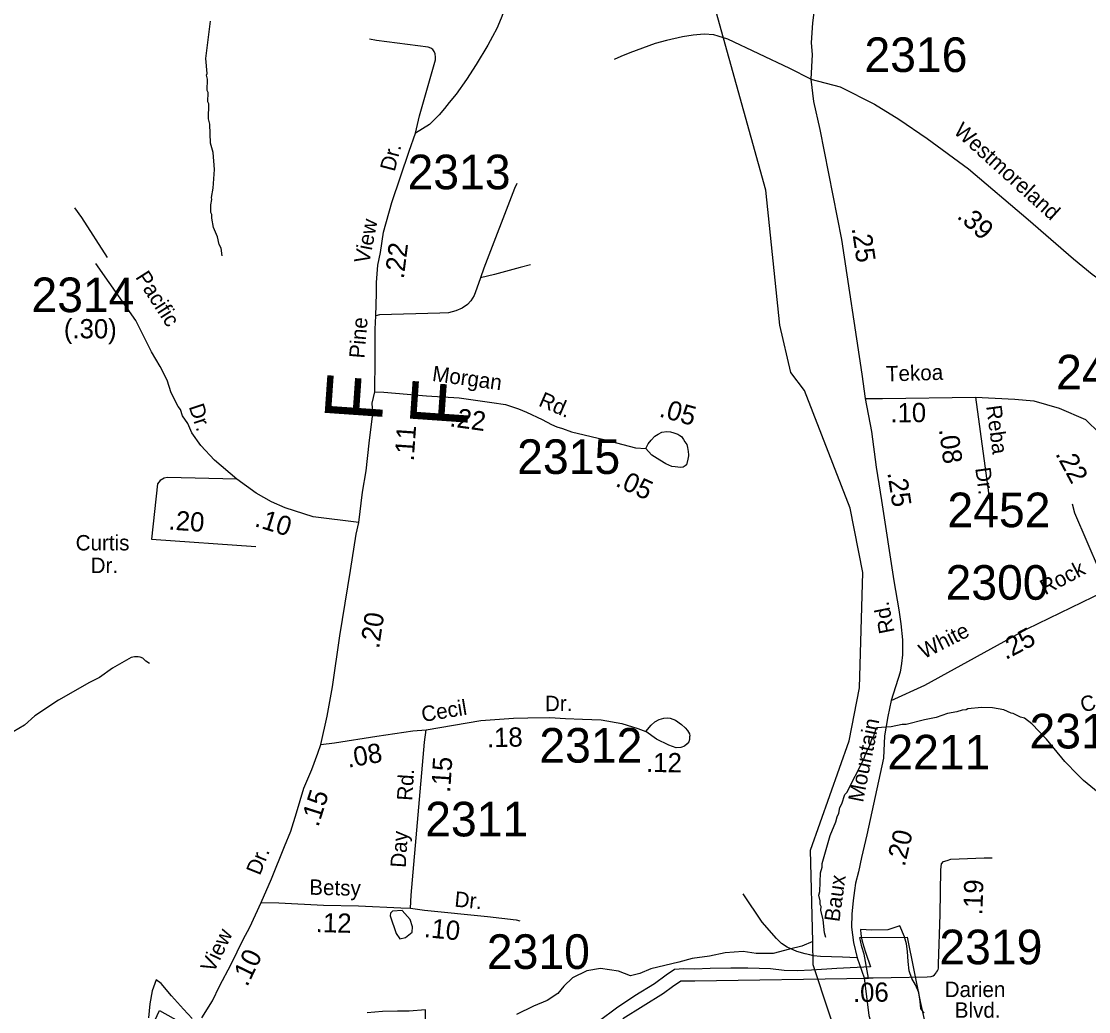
# Model space of a CAD drawing. Extents: x 1551653 to 1702041, y 811336 to 920032.
# Drawn here: x 1635666 to 1640216, y 881998 to 886222 of the extents above; entities that cross this region are included whole.
import ezdxf

# ---------------------------------------------------------------- set-up
doc = ezdxf.new("R2010")
doc.units = 0
for name, color, linetype in [('Old_Level_11', 7, 'Continuous'), ('Old_Level_17', 7, 'Continuous'), ('Old_Level_22', 7, 'Continuous'), ('Old_Level_32', 7, 'Continuous'), ('Old_Level_35', 7, 'Continuous'), ('Old_Level_48', 7, 'Continuous'), ('Old_Level_49', 7, 'Continuous'), ('Old_Level_59', 7, 'Continuous'), ('Old_Level_62', 7, 'Continuous'), ('Old_Level_8', 7, 'Continuous')]:
    doc.layers.add(name, color=color, linetype=linetype)

msp = doc.modelspace()

# ---------------------------------------------------------------- linework, layer by layer
at = {"layer": 'Old_Level_32'}
for p, q in [((1639734.359, 884618.951), (1639793.867, 884179.891)), ((1636221.366, 884013.254), (1636665.537, 883982.424))]:
    msp.add_line(p, q, dxfattribs=at)
for points in [[(1639221.322, 887900.393), (1639209.199, 887786.575), (1639221.039, 887552.779), (1639201.844, 887303.036), (1639182.65, 887125.334), (1639162.024, 887051.11), (1639148.769, 886861.969), (1639135.924, 886720.939), (1639093.995, 886499.267), (1639067.483, 886380.908), (1639049.808, 886302.668), (1639039.017, 886214.836), (1639033.839, 886130.59), (1639037.428, 886080.689), (1639032.133, 885974.961)], [(1639032.133, 885974.961), (1639042.981, 885879.969), (1639070.098, 885760.551), (1639162.464, 885291.891), (1639249.429, 884717.194), (1639262.938, 884613.125)], [(1639032.133, 885974.961), (1639156.873, 885942.393), (1639303.307, 885869.113), (1639406.352, 885803.975), (1639528.38, 885722.554), (1639704.642, 885592.28), (1639958.149, 885376.634), (1640151.94, 885209.326), (1640230.654, 885143.89), (1640276.008, 885110.95), (1640315.447, 885082.331), (1640358.967, 885057.43), (1640386.769, 885046.859), (1640430.803, 885020.666), (1640545.97, 884963.033), (1640579.56, 884943.822), (1640622.748, 884924.61), (1640668.5, 884897.945)], [(1637172.751, 884642.253), (1637175.322, 884781.106), (1637175.322, 884909.673), (1637177.892, 884966.242), (1637180.461, 885061.382), (1637180.461, 885107.666), (1637185.601, 885182.235), (1637197.505, 885235.876), (1637209.612, 885322.195), (1637245.934, 885449.401), (1637320.093, 885667.468), (1637347.334, 885744.7)], [(1636584.553, 884269.347), (1636489.16, 884350.9), (1636431.527, 884412.561), (1636393.768, 884466.266), (1636375.881, 884506.047), (1636353.946, 884538.791), (1636345.606, 884566.607), (1636335.42, 884579.316), (1636304.838, 884637.958), (1636288.158, 884690.809), (1636257.89, 884749.654), (1636221.694, 884811.759), (1636154.471, 884946.32), (1635983.829, 885189.563)], [(1637105.238, 884084.363), (1637121.136, 884213.654), (1637137.035, 884305.151), (1637148.959, 884422.507), (1637164.858, 884549.807), (1637162.473, 884593.397), (1637172.751, 884642.253)], [(1637172.751, 884642.253), (1637211.246, 884640.561), (1637393.031, 884624.855), (1637532.919, 884615.607), (1637672.607, 884596.355), (1637730.665, 884587.772), (1637786.317, 884569.229), (1637820.248, 884554.931), (1637886.061, 884524.373), (1637925.831, 884502.152), (1637949.637, 884491.863), (1637973.522, 884485.574), (1638011.455, 884471.394), (1638149.053, 884437.979), (1638284.814, 884402.799), (1638328.593, 884400.505)], [(1639262.938, 884613.125), (1639337.464, 884613.125), (1639734.359, 884618.951)], [(1639262.938, 884613.125), (1639289.85, 884472.233), (1639309.803, 884320.738), (1639332.729, 884178.593), (1639385.6, 883836.32), (1639406.489, 883712.226), (1639416.069, 883651.996), (1639423.293, 883584.011), (1639423.08, 883553.998), (1639422.791, 883519.982), (1639418.625, 883482.446), (1639412.083, 883446.157), (1639374.633, 883325.881)], [(1639734.359, 884618.951), (1639902.237, 884611.082), (1639982.973, 884602.794), (1640090.622, 884571.715), (1640202.412, 884524.06), (1640264.518, 884463.973), (1640339.043, 884339.656), (1640428.062, 884157.324), (1640512.938, 883983.28), (1640543.321, 883940.012)], [(1638328.593, 884400.505), (1638338.8, 884420.308), (1638351.933, 884436.253), (1638367.064, 884452.152), (1638381.27, 884461.87), (1638397.238, 884469.751), (1638417.497, 884472.139), (1638433.291, 884471.417), (1638447.819, 884467.319), (1638465.102, 884461.165), (1638474.006, 884456.181), (1638481.106, 884451.033), (1638489.462, 884438.858), (1638495.466, 884429.131), (1638502.822, 884416.772), (1638506.582, 884404.889), (1638509.219, 884387.024), (1638510.005, 884373.127)], [(1638510.005, 884373.127), (1638510.25, 884368.796), (1638508.163, 884354.83), (1638502.074, 884330.939), (1638496.565, 884325.647), (1638487.864, 884321.021), (1638475.82, 884319.065), (1638453.852, 884321.313), (1638439.889, 884323.399), (1638414.115, 884335.328), (1638388.196, 884349.866), (1638354.43, 884372.165), (1638340.319, 884386.66), (1638328.593, 884400.505)], [(1636584.553, 884269.347), (1636287.942, 884276.806), (1636275.024, 884272.828), (1636258.131, 884262.883), (1636247.201, 884249.954), (1636221.366, 884013.254)], [(1637105.238, 884084.363), (1636910.477, 884108.232), (1636791.323, 884147.331), (1636732.946, 884172.365), (1636668.021, 884209.676), (1636584.553, 884269.347)], [(1636943.292, 883137.808), (1636969.427, 883258.099), (1636992.948, 883383.621), (1637023.565, 883600.681), (1637069.348, 883879.882), (1637093.216, 884035.009), (1637105.238, 884084.363)], [(1639374.633, 883325.881), (1639517.476, 883390.112), (1639954.283, 883630.458), (1640234.922, 883767.025), (1640303.574, 883801.761), (1640361.203, 883837.472), (1640512.872, 883918.621), (1640543.321, 883940.012)], [(1639374.633, 883325.881), (1639360.142, 883257.507), (1639345.651, 883174.629), (1639340.98, 883078.992), (1639270.091, 882751.847), (1639247.329, 882656.053), (1639234.662, 882594.075), (1639222.286, 882546.3), (1639218.034, 882514.371), (1639211.778, 882472.471), (1639206.181, 882413.751), (1639204.658, 882358.551), (1639214.12, 882292.521), (1639229.626, 882228.371), (1639258.69, 882142.127)], [(1637392.801, 883200.568), (1637625.724, 883239.456), (1637763.814, 883250.053), (1637825.681, 883251.595), (1637919.145, 883252.097), (1637985.7, 883248.14), (1638059.223, 883245.024), (1638137.626, 883242.409), (1638226.482, 883226.719), (1638294.431, 883205.799), (1638328.405, 883192.723)], [(1638328.405, 883192.723), (1638350.58, 883220.489), (1638366.873, 883234.363), (1638384.882, 883244.203), (1638404.813, 883250.003), (1638419.632, 883250.702), (1638432.818, 883249.632), (1638454.865, 883241.381), (1638480.708, 883223.245), (1638496.43, 883209.117), (1638506.387, 883196.906), (1638514.31, 883182.936), (1638515.931, 883174.098), (1638515.372, 883169.657)], [(1636943.292, 883137.808), (1637001.278, 883145.232), (1637181.553, 883173.582), (1637335.306, 883195.339), (1637392.801, 883200.568)], [(1637325.878, 882439.434), (1637328.417, 882495.415), (1637384.961, 883148.268), (1637392.801, 883200.568)], [(1638515.372, 883169.657), (1638514.022, 883158.931), (1638512.017, 883148.963), (1638505.239, 883140.299), (1638493.845, 883131.122), (1638477.916, 883125.243), (1638457.867, 883123.452), (1638426.282, 883134.898), (1638374.17, 883160.174), (1638328.405, 883192.723)], [(1636688.952, 882463.16), (1636732.879, 882565.325), (1636788.102, 882702.681), (1636814.65, 882768.379), (1636839.246, 882846.125), (1636871.189, 882950.735), (1636904.091, 883030.591), (1636930.226, 883101.197), (1636943.292, 883137.808)], [(1639258.69, 882142.127), (1639297.529, 882142.941), (1639527.529, 882146.465), (1639545.57, 882148.098), (1639553.447, 882151.54), (1639559.736, 882155.815), (1639566.095, 882163.492), (1639568.235, 882166.428), (1639572.273, 882171.97), (1639574.602, 882178.328), (1639575.507, 882183.512), (1639575.875, 882201.514), (1639582.584, 882413.298), (1639586.246, 882603.134), (1639588.772, 882629.098), (1639596.977, 882638.937), (1639612.863, 882642.615), (1639628.985, 882648.291), (1639771.173, 882653.603), (1639805.215, 882654.712)], [(1636435.63, 881971.282), (1636480.96, 882044.949), (1636510.845, 882107.377), (1636561.576, 882200.999), (1636612.547, 882306.425), (1636641.012, 882358.075), (1636688.952, 882463.16)], [(1636688.952, 882463.16), (1636764.432, 882462.462), (1636954.14, 882452.8), (1637104.156, 882449.349), (1637283.899, 882441.688), (1637325.878, 882439.434)], [(1637325.878, 882439.434), (1637385.737, 882430.812), (1637653.548, 882404.352), (1637775.309, 882389.267), (1637791.234, 882385.143)], [(1639258.69, 882142.127), (1639279.445, 881982.016), (1639302.667, 881903.699), (1639325.554, 881769.556), (1639354.12, 881619.487), (1639365.705, 881559.418), (1639369.333, 881521.325), (1639369.002, 881495.314), (1639360.127, 881393.438), (1639349.501, 881323.612), (1639316.231, 881164.262)]]:
    msp.add_lwpolyline(points, dxfattribs=at)
at = {"layer": 'Old_Level_35'}
for points in [[(1637947.635, 886480.916), (1637919.577, 886459.276), (1637820.919, 886380.434), (1637779.21, 886346.664), (1637744.246, 886309.952), (1637734.095, 886292.951), (1637723.922, 886265.142), (1637711.507, 886235.175), (1637693.206, 886191.324), (1637674.912, 886157.675), (1637654.532, 886119.867), (1637605.844, 886038.21), (1637564.125, 885974.424), (1637520.215, 885911.278), (1637490.471, 885875.465), (1637470.336, 885849.658), (1637447.397, 885823.709), (1637405.727, 885782.135), (1637347.334, 885744.7)], [(1639032.133, 885974.961), (1638943.066, 886021.33), (1638678.154, 886146.03), (1638636.192, 886158.891), (1638618.295, 886164.458), (1638576.513, 886166.509), (1638530.421, 886163.245), (1638484.243, 886155.777), (1638416.294, 886140.351), (1638368.187, 886126.722), (1638259.739, 886087.904), (1638221.8, 886072.267), (1638193.502, 886058.432)], [(1637347.334, 885744.7), (1637364.044, 885818.601), (1637432.147, 886057.954), (1637432.187, 886069.759), (1637430.448, 886082.603), (1637426.475, 886093.889), (1637420.638, 886102.013), (1637411.747, 886107.597), (1637400.628, 886112.026), (1637181.078, 886140.106), (1637150.986, 886146.32)], [(1637778.536, 885530.369), (1637768.483, 885508.361), (1637637.529, 885169.828), (1637623.864, 885127.682)], [(1636033.622, 885214.89), (1635924.553, 885385.579), (1635894.957, 885425.805)], [(1637837.529, 885183.968), (1637793.467, 885172.459), (1637683.179, 885141.482), (1637623.864, 885127.682)], [(1637623.864, 885127.682), (1637608.769, 885084.162), (1637596.512, 885052.194), (1637582.26, 885030.271), (1637568.133, 885014.549), (1637546, 884998.792), (1637518.143, 884986.951), (1637487.769, 884979.162), (1637449.915, 884977.532), (1637193.816, 884969.933), (1637177.892, 884966.242)], [(1640145.884, 884163.852), (1640155.313, 884125.637), (1640260.608, 883881.556), (1640303.574, 883801.761)], [(1636213.231, 883482.417), (1636197.85, 883493.735), (1636183.89, 883505.829), (1636172.561, 883509.661), (1636164.005, 883512.036), (1636148.182, 883511.357), (1636134.11, 883508.24), (1636055.747, 883463.007), (1635999.314, 883423.532), (1635957.25, 883401.977), (1635824.459, 883327.233), (1635724.039, 883260.235), (1635679.606, 883220.518), (1635607.29, 883177.361), (1635553.019, 883145.846), (1635472.651, 883090.649), (1635418.341, 883057.135), (1635321.335, 883003.007), (1635260.44, 883006.683), (1635210.638, 883008.526), (1635164.231, 883038.887)], [(1639229.626, 882228.371), (1639166.85, 882231.248), (1639073.245, 882233.551), (1639042.884, 882236.369), (1639026.959, 882240.497), (1639007.431, 882244.496), (1638971.828, 882255.227), (1638931.372, 882273.259), (1638907.49, 882289.555), (1638885.686, 882309.607), (1638824.288, 882380.296), (1638744.092, 882500.798)]]:
    msp.add_lwpolyline(points, dxfattribs=at)
at = {"layer": 'Old_Level_48'}
msp.add_line((1639501.147, 882012.38), (1639497.725, 882040.868), dxfattribs=at)
for points in [[(1639497.725, 882040.868), (1639492.535, 882080.556), (1639478.257, 882112.419), (1639462.913, 882140.26), (1639451.61, 882172.032), (1639446.439, 882212.737), (1639443.29, 882255.405), (1639439.927, 882286.93), (1639431.584, 882317.596), (1639410.636, 882363.856), (1639360.678, 882347.156), (1639292.148, 882345.224), (1639243.567, 882348.01), (1639245.572, 882328.568), (1639249.581, 882305.238), (1639256.597, 882278.506), (1639266.62, 882247.399), (1639285.663, 882189.074), (1639142.103, 882182.623), (1639034.764, 882175.808), (1638974.15, 882172.616), (1638918.596, 882174.335), (1638860.161, 882181.212), (1638763.908, 882183.177), (1638690.457, 882183.423), (1638603.075, 882182.071), (1638536.53, 882180.077), (1638489.883, 882180.506), (1638451.113, 882177.652), (1638415.923, 882154.414), (1638365.579, 882117.455), (1638282.203, 882066.314), (1638203.748, 882012.994), (1638131.226, 881958.476)], [(1636394.261, 881968.637), (1636358.312, 882009.28), (1636306.787, 882065.608), (1636263.119, 882117.639), (1636241.603, 882134.522), (1636223.821, 882087.433), (1636213.821, 882031.996), (1636208.683, 881971.337)], [(1639514.648, 881991.691), (1639501.147, 882012.38)], [(1637389.249, 881934.808), (1637388.632, 882005.779), (1637320.043, 882000.809), (1637269.406, 882000.346), (1637205.837, 881998.259), (1637140.224, 881993.194)]]:
    msp.add_lwpolyline(points, dxfattribs=at)
at = {"layer": 'Old_Level_49'}
msp.add_line((1639497.725, 882040.868), (1639597.591, 881608.011), dxfattribs=at)
for points in [[(1638230.656, 881968.443), (1638403.478, 882076.833), (1638442.148, 882105.785), (1638477.338, 882129.024), (1638537.128, 882129.875), (1639277.705, 882140.522), (1639258.675, 882244.018), (1639248.652, 882275.125), (1639241.104, 882313.996), (1639442.26, 882315.534), (1639497.725, 882040.868)], [(1636226.12, 881938.546), (1636255.215, 882002.83), (1636394.178, 881925.088)]]:
    msp.add_lwpolyline(points, dxfattribs=at)
at = {"layer": 'Old_Level_59'}
for points in [[(1639039.742, 882296.977), (1639031.028, 882687.499), (1639194.967, 883153.582), (1639239.976, 883379.242), (1639254.022, 883871.264), (1639198.965, 884144.906), (1639004.986, 884647.796), (1638946.956, 884724.486), (1638899.999, 884925.745), (1638840.022, 885501.428), (1638503.941, 886712.979), (1638263.972, 887096.5), (1638229.631, 887185.46)], [(1639039.742, 882296.977), (1638993.196, 882276.984), (1638941.215, 882264.886), (1638871.19, 882246.944), (1638799.216, 882246.842), (1638743.237, 882254.839), (1638667.368, 882248.79), (1638599.393, 882234.744), (1638525.369, 882224.696), (1638469.39, 882208.599), (1638409.31, 882194.656), (1638349.332, 882180.61), (1638303.503, 882160.617), (1638263.313, 882150.57), (1638211.435, 882170.562), (1638135.463, 882182.558), (1638077.433, 882172.51), (1638015.507, 882142.368), (1637979.418, 882106.381), (1637953.582, 882076.341), (1637907.547, 882046.301), (1637849.62, 882022.207), (1637777.544, 881986.118)], [(1639165.029, 881290.991), (1639178.973, 881785.064), (1639041.998, 882198.142), (1639039.742, 882296.977)]]:
    msp.add_lwpolyline(points, dxfattribs=at)
at = {"layer": 'Old_Level_62'}
for points in [[(1636523.241, 885221.737), (1636517.807, 885253.828), (1636510.015, 885269.925), (1636502.633, 885302.118), (1636485.204, 885342.41), (1636477.924, 885382.498), (1636478.129, 885398.492), (1636474.336, 885406.592), (1636474.848, 885438.58), (1636479.155, 885462.468), (1636477.309, 885470.568), (1636483.973, 885510.451), (1636489.305, 885590.318), (1636484.383, 885662.394), (1636473.105, 885702.584), (1636470.337, 885782.657), (1636464.801, 885806.751), (1636465.826, 885870.727), (1636461.93, 885878.724), (1636462.648, 885918.709), (1636458.752, 885926.809), (1636459.47, 885974.791), (1636455.779, 885992.836), (1636457.932, 885998.782), (1636452.908, 886062.861), (1636473.516, 886222.494)], [(1640256.829, 882932.331), (1640193.673, 882983.389), (1640169.99, 883007.79), (1640114.933, 883064.794), (1640036.603, 883160.144), (1639973.652, 883225.145), (1639942.074, 883249.751), (1639926.08, 883253.955), (1639894.4, 883270.462), (1639886.402, 883270.667), (1639854.619, 883285.225), (1639806.842, 883294.043), (1639758.86, 883294.863), (1639700.83, 883289.839), (1639694.679, 883285.943), (1639676.737, 883284.2), (1639654.591, 883276.613), (1639614.503, 883269.231), (1639566.214, 883252.109), (1639516.078, 883242.985), (1639437.749, 883222.274), (1639421.754, 883222.582), (1639373.67, 883213.355), (1639312.154, 883209.151)], [(1639095.927, 882313.996), (1639089.468, 882334.296), (1639084.444, 882390.378), (1639075.114, 882430.466), (1639075.319, 882446.46), (1639071.423, 882454.559), (1639071.731, 882470.553), (1639066.092, 882494.647), (1639070.398, 882510.539), (1639073.679, 882590.509), (1639080.035, 882614.398), (1639080.343, 882630.392), (1639114.279, 882749.834), (1639139.193, 882807.352), (1639143.499, 882829.292), (1639151.803, 882845.184), (1639156.109, 882869.072), (1639164.414, 882884.964), (1639177.025, 882924.744), (1639185.227, 882932.638), (1639257.508, 883075.355), (1639265.915, 883101.191), (1639282.319, 883130.924), (1639290.726, 883156.76), (1639299.031, 883170.601), (1639312.154, 883209.151)], [(1637323.251, 882391.301), (1637290.443, 882429.748), (1637248.1, 882427.185), (1637239.693, 882418.983), (1637238.667, 882407.09), (1637264.607, 882331.118), (1637280.088, 882308.255), (1637304.387, 882313.894), (1637332.376, 882337.68), (1637334.222, 882359.415), (1637323.251, 882391.301)]]:
    msp.add_lwpolyline(points, dxfattribs=at)

# ---------------------------------------------------------------- texts
at = {"layer": 'Old_Level_11'}
for s, height, rotation, p in [('Westmoreland', 65.61666, 318.001319, (1639636.792, 885747.852)), ('Dr.', 65.6167, 75.314639, (1637257.558, 885578.235)), ('View', 65.6167, 78.871081, (1637148.765, 885184.941)), ('Pacific', 65.6166, 302.578375, (1636150.689, 885130.951)), ('Pine', 65.6167, 85.297869, (1637128.802, 884782.554)), ('Morgan', 65.6167, 352.152881, (1637415.334, 884688.549)), ('Tekoa', 65.6167, 1.774522, (1639353.027, 884685.679)), ('Rd.', 65.6167, 336.626286, (1637867.351, 884583.577)), ('Dr.', 65.6166, 288.449475, (1636379.297, 884578.519)), ('Reba', 65.6167, 277.718506, (1639779.036, 884580.467)), ('Dr.', 65.6167, 277.718506, (1639732.434, 884315.905)), ('Rock', 65.6167, 27.821783, (1640031.094, 883773.652)), ('Rd.', 65.6167, 101.3696, (1639389.325, 883617.639)), ('White', 65.6167, 26.866308, (1639513.792, 883500.858)), ('Carlton', 65.6167, 17.763164, (1640192.592, 883272.203)), ('Cecil', 65.6167, 9.478419, (1637377.438, 883233.224)), ('Dr.', 65.6167, 0.307714, (1637898.644, 883279.711)), ('Mountain', 65.6167, 78.773375, (1639254.315, 882888.153)), ('Rd.', 65.6167, 86.423892, (1637332.525, 882896.295)), ('Day', 65.6167, 86.423892, (1637304.867, 882610.606)), ('Dr.', 65.6167, 68.097672, (1636683.324, 882576.034)), ('Betsy', 65.6167, 358.682022, (1636893.329, 882497.037)), ('Baux', 65.6167, 82.167072, (1639153.598, 882378.65)), ('Dr.', 65.6167, 354.35745, (1637510.856, 882446.544)), ('View', 65.6167, 64.197372, (1636486.241, 882160.133))]:
    msp.add_text(s, height=height, rotation=rotation, dxfattribs=at).set_placement(p)
for s, p in [('Curtis', (1635898.119, 883965.308)), ('Dr.', (1635961.932, 883868.794)), ('Darien', (1639602.618, 882060.514)), ('Blvd.', (1639645.611, 881972.261))]:
    msp.add_text(s, height=65.6167, dxfattribs=at).set_placement(p)
at = {"layer": 'Old_Level_17'}
for s, rotation, p in [('.39', 318.001319, (1639651.039, 885386.044)), ('.25', 278.604903, (1639205.607, 885339.405)), ('.22', 82.904408, (1637296.478, 885121.24)), ('(.30)', 359.706194, (1635847.507, 884870.545)), ('.05', 344.247906, (1638381.786, 884537.25)), ('.22', 352.152881, (1637489.447, 884494.816)), ('.10', 0.619944, (1639371.329, 884511.127)), ('.11', 86.010394, (1637338.906, 884344.225)), ('.08', 277.718506, (1639577.726, 884481.66)), ('.22', 298.430811, (1640072.64, 884377.56)), ('.05', 335.163839, (1638195.063, 884242.011)), ('.25', 278.781031, (1639357.836, 884296.74)), ('.20', 356.029481, (1636291.879, 884054.69)), ('.10', 342.765394, (1636656.971, 884069.587)), ('.20', 81.424683, (1637191.137, 883543.811)), ('.25', 27.821783, (1639862.512, 883497.3)), ('.18', 1.427769, (1637652.098, 883125.5)), ('.08', 9.940011, (1637059.542, 883038.336)), ('.12', 359.540467, (1638329.379, 883020.216)), ('.15', 86.423892, (1637494.483, 882930.685)), ('.15', 72.444236, (1636931.967, 882782.637)), ('.20', 76.633328, (1639431.993, 882614.115)), ('.19', 88.185581, (1639763.003, 882408.535)), ('.12', 358.682022, (1636920.99, 882337.611)), ('.10', 354.35745, (1637381.024, 882316.79)), ('.10', 64.197372, (1636629.132, 882101.125)), ('.06', 0.877636, (1639212.091, 882038.799))]:
    msp.add_text(s, height=82.0208, rotation=rotation, dxfattribs=at).set_placement(p)
at = {"layer": 'Old_Level_22'}
for p in [(1637203.207, 884508.121), (1637566.569, 884483.429)]:
    msp.add_text('F', height=246.062, rotation=86.001972, dxfattribs=at).set_placement(p)
at = {"layer": 'Old_Level_8'}
for s, p in [('2316', (1639260.419, 886005.787)), ('2313', (1637312.689, 885505.585)), ('2314', (1635709.501, 884981.535)), ('2451', (1640077.413, 884651.98)), ('2315', (1637780.155, 884291.462)), ('2452', (1639614.164, 884064.31)), ('2300', (1639606.183, 883755.019)), ('2318', (1639964.009, 883120.723)), ('2312', (1637874.632, 883060.256)), ('2211', (1639358.175, 883031.204)), ('2311', (1637388.019, 882745.732)), ('2310', (1637650.889, 882180.447)), ('2319', (1639579.832, 882200.308))]:
    msp.add_text(s, height=147.6375, dxfattribs=at).set_placement(p)

doc.saveas('drawing.dxf')
